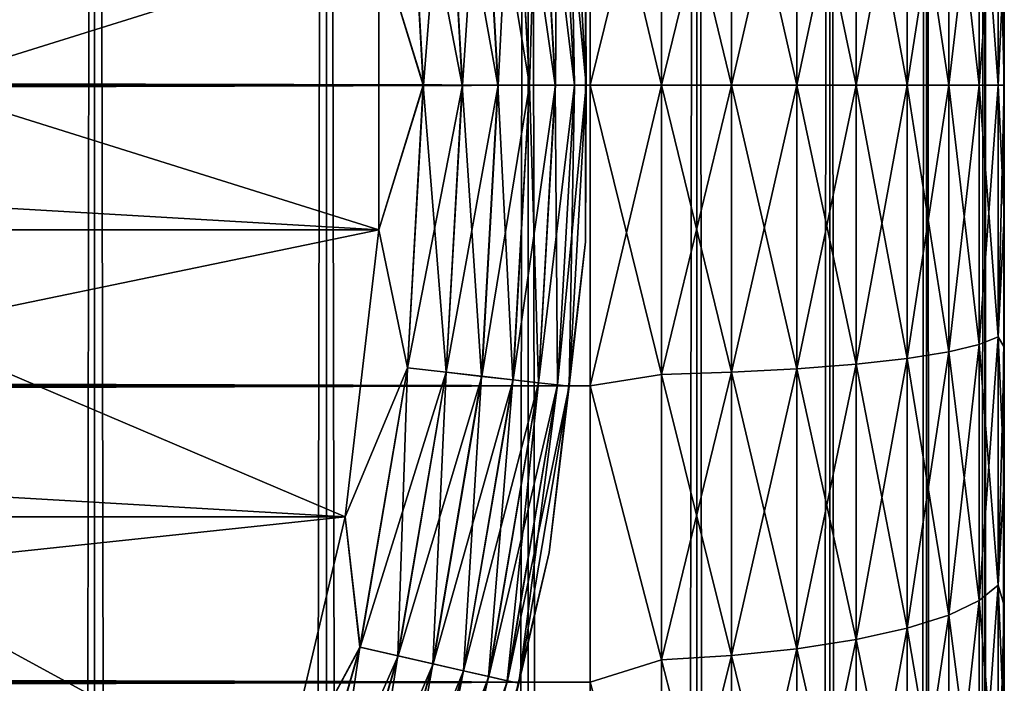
# Model space of a CAD drawing. Extents: x -265 to 265, y 0 to 607.
# Tile 284 of 296: x 260.25 to 265, y 577.11 to 580.32. Entities that reach past the tile are written whole.
import ezdxf

# ---------------------------------------------------------------- set-up
doc = ezdxf.new("R2010")
doc.units = 0
doc.header["$LTSCALE"] = 26.699852
for name, color, linetype in [('1', 7, 'CONTINUOUS'), ('102', 7, 'CONTINUOUS'), ('3', 7, 'CONTINUOUS'), ('4', 7, 'CONTINUOUS'), ('7', 7, 'CONTINUOUS'), ('79', 7, 'CONTINUOUS'), ('8', 7, 'CONTINUOUS'), ('80', 7, 'CONTINUOUS'), ('89', 7, 'CONTINUOUS'), ('90', 7, 'CONTINUOUS'), ('94', 7, 'CONTINUOUS'), ('98', 7, 'CONTINUOUS')]:
    doc.layers.add(name, color=color, linetype=linetype)

msp = doc.modelspace()

# ---------------------------------------------------------------- linework, layer by layer
at = {"layer": '1', "color": 7, "linetype": 'CONTINUOUS'}
for points in [[(265, 580.6339, 37.9808), (265, 580, 38), (265, 580.6339, 17.0192), (265, 580.6339, 37.9808)], [(265, 580.6339, 17.0192), (265, 580, 38), (265, 580, 17), (265, 580.6339, 17.0192)], [(265, 580, 17), (265, 580, 38), (265, 579.3661, 37.9808), (265, 580, 17)], [(265, 579.3661, 17.0192), (265, 580, 17), (265, 579.3661, 37.9808), (265, 579.3661, 17.0192)], [(265, 578.7344, 17.0765), (265, 579.3661, 17.0192), (265, 578.7344, 37.9235), (265, 578.7344, 17.0765)], [(265, 578.7344, 37.9235), (265, 579.3661, 17.0192), (265, 579.3661, 37.9808), (265, 578.7344, 37.9235)], [(265, 578.1074, 17.172), (265, 578.7344, 17.0765), (265, 578.1074, 37.828), (265, 578.1074, 17.172)], [(265, 578.1074, 37.828), (265, 578.7344, 17.0765), (265, 578.7344, 37.9235), (265, 578.1074, 37.828)], [(265, 577.4872, 17.3051), (265, 578.1074, 17.172), (265, 577.4872, 37.6949), (265, 577.4872, 17.3051)], [(265, 577.4872, 37.6949), (265, 578.1074, 17.172), (265, 578.1074, 37.828), (265, 577.4872, 37.6949)], [(265, 576.8763, 17.4754), (265, 577.4872, 17.3051), (265, 576.8763, 37.5246), (265, 576.8763, 17.4754)], [(265, 576.8763, 37.5246), (265, 577.4872, 17.3051), (265, 577.4872, 37.6949), (265, 576.8763, 37.5246)]]:
    msp.add_3dface(points, dxfattribs=at)
at = {"layer": '102', "color": 7, "linetype": 'CONTINUOUS'}
for points in [[(262.6276, 581.4228, -25.2933), (262.7075, 580, -25.2933), (262.7512, 581.4367, -25.4451), (262.6276, 581.4228, -25.2933)], [(262.7512, 581.4367, -25.4451), (262.7075, 580, -25.2933), (262.8319, 580, -25.4451), (262.7512, 581.4367, -25.4451)], [(262.7512, 581.4367, -25.4451), (262.8319, 580, -25.4451), (262.843, 581.4471, -25.6182), (262.7512, 581.4367, -25.4451)], [(262.843, 581.4471, -25.6182), (262.8319, 580, -25.4451), (262.9243, 580, -25.6182), (262.843, 581.4471, -25.6182)], [(262.843, 581.4471, -25.6182), (262.9243, 580, -25.6182), (262.8994, 581.4534, -25.8061), (262.843, 581.4471, -25.6182)], [(262.978, 580.7559, -26), (262.8994, 581.4534, -25.8061), (262.981, 580, -25.8061), (262.978, 580.7559, -26)], [(262.8994, 581.4534, -25.8061), (262.9243, 580, -25.6182), (262.981, 580, -25.8061), (262.8994, 581.4534, -25.8061)], [(262.1184, 581.3654, -25.0192), (262.1951, 580, -25.0192), (262.305, 581.3864, -25.0762), (262.1184, 581.3654, -25.0192)], [(262.305, 581.3864, -25.0762), (262.1951, 580, -25.0192), (262.3829, 580, -25.0762), (262.305, 581.3864, -25.0762)], [(262.305, 581.3864, -25.0762), (262.3829, 580, -25.0762), (262.4769, 581.4058, -25.1687), (262.305, 581.3864, -25.0762)], [(262.4769, 581.4058, -25.1687), (262.3829, 580, -25.0762), (262.5559, 580, -25.1687), (262.4769, 581.4058, -25.1687)], [(262.4769, 581.4058, -25.1687), (262.5559, 580, -25.1687), (262.6276, 581.4228, -25.2933), (262.4769, 581.4058, -25.1687)], [(262.6276, 581.4228, -25.2933), (262.5559, 580, -25.1687), (262.7075, 580, -25.2933), (262.6276, 581.4228, -25.2933)], [(262.1184, 581.3654, -25.0192), (261.9797, 580.6977, -25), (262.1951, 580, -25.0192), (262.1184, 581.3654, -25.0192)], [(262.978, 579.2441, -26), (262.978, 580.7559, -26), (262.981, 580, -25.8061), (262.978, 579.2441, -26)], [(261.9797, 580.6977, -25), (261.9797, 579.3023, -25), (262.1951, 580, -25.0192), (261.9797, 580.6977, -25)], [(262.1951, 580, -25.0192), (261.9797, 579.3023, -25), (262.1184, 578.6346, -25.0192), (262.1951, 580, -25.0192)], [(262.1951, 580, -25.0192), (262.1184, 578.6346, -25.0192), (262.3829, 580, -25.0762), (262.1951, 580, -25.0192)], [(262.3829, 580, -25.0762), (262.1184, 578.6346, -25.0192), (262.305, 578.6136, -25.0762), (262.3829, 580, -25.0762)], [(262.3829, 580, -25.0762), (262.305, 578.6136, -25.0762), (262.5559, 580, -25.1687), (262.3829, 580, -25.0762)], [(262.5559, 580, -25.1687), (262.305, 578.6136, -25.0762), (262.4769, 578.5942, -25.1687), (262.5559, 580, -25.1687)], [(262.5559, 580, -25.1687), (262.4769, 578.5942, -25.1687), (262.7075, 580, -25.2933), (262.5559, 580, -25.1687)], [(262.7075, 580, -25.2933), (262.4769, 578.5942, -25.1687), (262.6276, 578.5772, -25.2933), (262.7075, 580, -25.2933)], [(262.7075, 580, -25.2933), (262.6276, 578.5772, -25.2933), (262.8319, 580, -25.4451), (262.7075, 580, -25.2933)], [(262.8319, 580, -25.4451), (262.6276, 578.5772, -25.2933), (262.7512, 578.5633, -25.4451), (262.8319, 580, -25.4451)], [(262.8319, 580, -25.4451), (262.7512, 578.5633, -25.4451), (262.9243, 580, -25.6182), (262.8319, 580, -25.4451)], [(262.9243, 580, -25.6182), (262.7512, 578.5633, -25.4451), (262.843, 578.5529, -25.6182), (262.9243, 580, -25.6182)], [(262.9243, 580, -25.6182), (262.843, 578.5529, -25.6182), (262.981, 580, -25.8061), (262.9243, 580, -25.6182)], [(262.981, 580, -25.8061), (262.843, 578.5529, -25.6182), (262.8994, 578.5466, -25.8061), (262.981, 580, -25.8061)], [(262.978, 579.2441, -26), (262.981, 580, -25.8061), (262.8994, 578.5466, -25.8061), (262.978, 579.2441, -26)], [(261.9797, 579.3023, -25), (261.8177, 577.9162, -25), (262.1184, 578.6346, -25.0192), (261.9797, 579.3023, -25)], [(262.8025, 577.7426, -26), (262.978, 579.2441, -26), (262.8994, 578.5466, -25.8061), (262.8025, 577.7426, -26)], [(262.1184, 578.6346, -25.0192), (261.8177, 577.9162, -25), (261.8893, 577.2863, -25.0192), (262.1184, 578.6346, -25.0192)], [(262.1184, 578.6346, -25.0192), (261.8893, 577.2863, -25.0192), (262.305, 578.6136, -25.0762), (262.1184, 578.6346, -25.0192)], [(262.305, 578.6136, -25.0762), (261.8893, 577.2863, -25.0192), (262.0724, 577.2446, -25.0762), (262.305, 578.6136, -25.0762)], [(262.305, 578.6136, -25.0762), (262.0724, 577.2446, -25.0762), (262.4769, 578.5942, -25.1687), (262.305, 578.6136, -25.0762)], [(262.4769, 578.5942, -25.1687), (262.0724, 577.2446, -25.0762), (262.2411, 577.2061, -25.1687), (262.4769, 578.5942, -25.1687)], [(262.4769, 578.5942, -25.1687), (262.2411, 577.2061, -25.1687), (262.6276, 578.5772, -25.2933), (262.4769, 578.5942, -25.1687)], [(262.6276, 578.5772, -25.2933), (262.2411, 577.2061, -25.1687), (262.3889, 577.1723, -25.2933), (262.6276, 578.5772, -25.2933)], [(262.6276, 578.5772, -25.2933), (262.3889, 577.1723, -25.2933), (262.7512, 578.5633, -25.4451), (262.6276, 578.5772, -25.2933)], [(262.7512, 578.5633, -25.4451), (262.3889, 577.1723, -25.2933), (262.5102, 577.1446, -25.4451), (262.7512, 578.5633, -25.4451)], [(262.7512, 578.5633, -25.4451), (262.5102, 577.1446, -25.4451), (262.843, 578.5529, -25.6182), (262.7512, 578.5633, -25.4451)], [(262.843, 578.5529, -25.6182), (262.5102, 577.1446, -25.4451), (262.6002, 577.1241, -25.6182), (262.843, 578.5529, -25.6182)], [(262.843, 578.5529, -25.6182), (262.6002, 577.1241, -25.6182), (262.8994, 578.5466, -25.8061), (262.843, 578.5529, -25.6182)], [(262.8994, 578.5466, -25.8061), (262.6002, 577.1241, -25.6182), (262.6556, 577.1115, -25.8061), (262.8994, 578.5466, -25.8061)], [(262.8025, 577.7426, -26), (262.8994, 578.5466, -25.8061), (262.6556, 577.1115, -25.8061), (262.8025, 577.7426, -26)], [(261.8177, 577.9162, -25), (261.4959, 576.5583, -25), (261.8893, 577.2863, -25.0192), (261.8177, 577.9162, -25)], [(262.4539, 576.2716, -26), (262.8025, 577.7426, -26), (262.6556, 577.1115, -25.8061), (262.4539, 576.2716, -26)], [(261.8893, 577.2863, -25.0192), (261.4959, 576.5583, -25), (261.5107, 575.9722, -25.0192), (261.8893, 577.2863, -25.0192)], [(261.8893, 577.2863, -25.0192), (261.5107, 575.9722, -25.0192), (262.0724, 577.2446, -25.0762), (261.8893, 577.2863, -25.0192)], [(262.0724, 577.2446, -25.0762), (261.5107, 575.9722, -25.0192), (261.688, 575.9102, -25.0762), (262.0724, 577.2446, -25.0762)], [(262.0724, 577.2446, -25.0762), (261.688, 575.9102, -25.0762), (262.2411, 577.2061, -25.1687), (262.0724, 577.2446, -25.0762)], [(262.2411, 577.2061, -25.1687), (261.688, 575.9102, -25.0762), (261.8513, 575.8531, -25.1687), (262.2411, 577.2061, -25.1687)], [(262.2411, 577.2061, -25.1687), (261.8513, 575.8531, -25.1687), (262.3889, 577.1723, -25.2933), (262.2411, 577.2061, -25.1687)], [(262.3889, 577.1723, -25.2933), (261.8513, 575.8531, -25.1687), (261.9944, 575.803, -25.2933), (262.3889, 577.1723, -25.2933)], [(262.3889, 577.1723, -25.2933), (261.9944, 575.803, -25.2933), (262.5102, 577.1446, -25.4451), (262.3889, 577.1723, -25.2933)], [(262.5102, 577.1446, -25.4451), (261.9944, 575.803, -25.2933), (262.1118, 575.7619, -25.4451), (262.5102, 577.1446, -25.4451)], [(262.5102, 577.1446, -25.4451), (262.1118, 575.7619, -25.4451), (262.6002, 577.1241, -25.6182), (262.5102, 577.1446, -25.4451)], [(262.6002, 577.1241, -25.6182), (262.1118, 575.7619, -25.4451), (262.199, 575.7314, -25.6182), (262.6002, 577.1241, -25.6182)], [(262.6002, 577.1241, -25.6182), (262.199, 575.7314, -25.6182), (262.6556, 577.1115, -25.8061), (262.6002, 577.1241, -25.6182)]]:
    msp.add_3dface(points, dxfattribs=at)
at = {"layer": '3', "color": 7, "linetype": 'CONTINUOUS'}
for points in [[(-263, 581.4512, 39.9155), (-263, 580, 40), (263, 581.4512, 39.9155), (-263, 581.4512, 39.9155)], [(263, 581.4512, 39.9155), (-263, 580, 40), (263, 580, 40), (263, 581.4512, 39.9155)], [(-263, 580, 15), (-263, 581.4512, 15.0845), (263, 580, 15), (-263, 580, 15)], [(263, 580, 15), (-263, 581.4512, 15.0845), (263, 581.4512, 15.0845), (263, 580, 15)]]:
    msp.add_3dface(points, dxfattribs=at)
at = {"layer": '4', "color": 7, "linetype": 'CONTINUOUS'}
for points in [[(263, 580, 40), (-263, 580, 40), (-263, 578.5488, 39.9155), (263, 580, 40)], [(-263, 580, 15), (263, 580, 15), (263, 578.5488, 15.0845), (-263, 580, 15)], [(-263, 578.5488, 15.0845), (-263, 580, 15), (263, 578.5488, 15.0845), (-263, 578.5488, 15.0845)], [(263, 580, 40), (-263, 578.5488, 39.9155), (263, 578.5488, 39.9155), (263, 580, 40)], [(-263, 577.1173, 15.3369), (-263, 578.5488, 15.0845), (263, 577.1173, 15.3369), (-263, 577.1173, 15.3369)], [(263, 577.1173, 15.3369), (-263, 578.5488, 15.0845), (263, 578.5488, 15.0845), (263, 577.1173, 15.3369)], [(-263, 578.5488, 39.9155), (-263, 577.1173, 39.6631), (263, 578.5488, 39.9155), (-263, 578.5488, 39.9155)], [(263, 578.5488, 39.9155), (-263, 577.1173, 39.6631), (263, 577.1173, 39.6631), (263, 578.5488, 39.9155)], [(-263, 575.7247, 15.7538), (-263, 577.1173, 15.3369), (263, 575.7247, 15.7538), (-263, 575.7247, 15.7538)], [(263, 575.7247, 15.7538), (-263, 577.1173, 15.3369), (263, 577.1173, 15.3369), (263, 575.7247, 15.7538)], [(-263, 577.1173, 39.6631), (-263, 575.7247, 39.2462), (263, 577.1173, 39.6631), (-263, 577.1173, 39.6631)], [(263, 577.1173, 39.6631), (-263, 575.7247, 39.2462), (263, 575.7247, 39.2462), (263, 577.1173, 39.6631)]]:
    msp.add_3dface(points, dxfattribs=at)
at = {"layer": '7', "color": 7, "linetype": 'CONTINUOUS'}
for points in [[(263, 580, 15), (263, 581.4512, 15.0845), (263.3449, 580, 15.03), (263, 580, 15)], [(263.3449, 580, 15.03), (263, 581.4512, 15.0845), (263.3449, 581.3962, 15.1084), (263.3449, 580, 15.03)], [(263, 581.4512, 39.9155), (263, 580, 40), (263.3449, 581.3962, 39.8916), (263, 581.4512, 39.9155)], [(263, 580, 40), (263.3449, 580, 39.97), (263.3449, 581.3962, 39.8916), (263, 580, 40)], [(263.6821, 580, 15.1199), (263.3449, 580, 15.03), (263.3449, 581.3962, 15.1084), (263.6821, 580, 15.1199)], [(263.6821, 581.3861, 15.1977), (263.6821, 580, 15.1199), (263.3449, 581.3962, 15.1084), (263.6821, 581.3861, 15.1977)], [(263.3449, 580, 39.97), (263.6821, 581.3861, 39.8023), (263.3449, 581.3962, 39.8916), (263.3449, 580, 39.97)], [(263.3449, 580, 39.97), (263.6821, 580, 39.8801), (263.6821, 581.3861, 39.8023), (263.3449, 580, 39.97)], [(263.9985, 580, 15.2671), (263.6821, 580, 15.1199), (263.6821, 581.3861, 15.1977), (263.9985, 580, 15.2671)], [(263.9985, 581.3697, 15.344), (263.9985, 580, 15.2671), (263.6821, 581.3861, 15.1977), (263.9985, 581.3697, 15.344)], [(263.6821, 580, 39.8801), (263.9985, 581.3697, 39.656), (263.6821, 581.3861, 39.8023), (263.6821, 580, 39.8801)], [(263.6821, 580, 39.8801), (263.9985, 580, 39.7329), (263.9985, 581.3697, 39.656), (263.6821, 580, 39.8801)], [(264.2845, 580, 15.467), (263.9985, 580, 15.2671), (263.9985, 581.3697, 15.344), (264.2845, 580, 15.467)], [(264.2845, 581.3473, 15.5427), (264.2845, 580, 15.467), (263.9985, 581.3697, 15.344), (264.2845, 581.3473, 15.5427)], [(263.9985, 580, 39.7329), (264.2845, 581.3473, 39.4573), (263.9985, 581.3697, 39.656), (263.9985, 580, 39.7329)], [(263.9985, 580, 39.7329), (264.2845, 580, 39.533), (264.2845, 581.3473, 39.4573), (263.9985, 580, 39.7329)], [(264.5314, 580, 15.7136), (264.2845, 580, 15.467), (264.2845, 581.3473, 15.5427), (264.5314, 580, 15.7136)], [(264.5314, 581.3197, 15.7877), (264.5314, 580, 15.7136), (264.2845, 581.3473, 15.5427), (264.5314, 581.3197, 15.7877)], [(264.2845, 580, 39.533), (264.5314, 581.3197, 39.2123), (264.2845, 581.3473, 39.4573), (264.2845, 580, 39.533)], [(264.2845, 580, 39.533), (264.5314, 580, 39.2864), (264.5314, 581.3197, 39.2123), (264.2845, 580, 39.533)], [(264.7317, 580, 15.9994), (264.5314, 580, 15.7136), (264.5314, 581.3197, 15.7877), (264.7317, 580, 15.9994)], [(264.7317, 581.2877, 16.0717), (264.7317, 580, 15.9994), (264.5314, 581.3197, 15.7877), (264.7317, 581.2877, 16.0717)], [(264.5314, 580, 39.2864), (264.7317, 581.2877, 38.9283), (264.5314, 581.3197, 39.2123), (264.5314, 580, 39.2864)], [(264.5314, 580, 39.2864), (264.7317, 580, 39.0006), (264.7317, 581.2877, 38.9283), (264.5314, 580, 39.2864)], [(264.8793, 580, 16.3156), (264.7317, 580, 15.9994), (264.7317, 581.2877, 16.0717), (264.8793, 580, 16.3156)], [(264.8793, 581.2523, 16.386), (264.8793, 580, 16.3156), (264.7317, 581.2877, 16.0717), (264.8793, 581.2523, 16.386)], [(264.7317, 580, 39.0006), (264.8793, 581.2523, 38.614), (264.7317, 581.2877, 38.9283), (264.7317, 580, 39.0006)], [(264.7317, 580, 39.0006), (264.8793, 580, 38.6844), (264.8793, 581.2523, 38.614), (264.7317, 580, 39.0006)], [(264.9696, 580, 16.6527), (264.8793, 580, 16.3156), (264.8793, 581.2523, 16.386), (264.9696, 580, 16.6527)], [(264.9696, 581.2145, 16.7209), (264.9696, 580, 16.6527), (264.8793, 581.2523, 16.386), (264.9696, 581.2145, 16.7209)], [(264.8793, 580, 38.6844), (264.9696, 581.2145, 38.2791), (264.8793, 581.2523, 38.614), (264.8793, 580, 38.6844)], [(264.8793, 580, 38.6844), (264.9696, 580, 38.3473), (264.9696, 581.2145, 38.2791), (264.8793, 580, 38.6844)], [(264.9696, 580, 38.3473), (265, 580.6339, 37.9808), (264.9696, 581.2145, 38.2791), (264.9696, 580, 38.3473)], [(265, 580.6339, 17.0192), (265, 580, 17), (264.9696, 581.2145, 16.7209), (265, 580.6339, 17.0192)], [(265, 580, 17), (264.9696, 580, 16.6527), (264.9696, 581.2145, 16.7209), (265, 580, 17)], [(265, 580, 38), (265, 580.6339, 37.9808), (264.9696, 580, 38.3473), (265, 580, 38)]]:
    msp.add_3dface(points, dxfattribs=at)
at = {"layer": '79', "color": 7, "linetype": 'CONTINUOUS'}
for points in [[(259.3523, 1, 11.7275), (260.6066, 1, 10.6066), (259.3523, 599, 11.7275), (259.3523, 1, 11.7275)], [(259.3523, 599, 11.7275), (260.6066, 1, 10.6066), (260.6066, 599, 10.6066), (259.3523, 599, 11.7275)], [(260.6066, 1, 10.6066), (261.7275, 1, 9.3523), (260.6066, 599, 10.6066), (260.6066, 1, 10.6066)], [(260.6066, 599, 10.6066), (261.7275, 1, 9.3523), (261.7275, 599, 9.3523), (260.6066, 599, 10.6066)], [(261.7275, 1, 9.3523), (262.7009, 1, 7.9805), (261.7275, 599, 9.3523), (261.7275, 1, 9.3523)], [(261.7275, 599, 9.3523), (262.7009, 1, 7.9805), (262.7009, 599, 7.9805), (261.7275, 599, 9.3523)], [(262.7009, 1, 7.9805), (263.5145, 1, 6.5083), (262.7009, 599, 7.9805), (262.7009, 1, 7.9805)], [(262.7009, 599, 7.9805), (263.5145, 1, 6.5083), (263.5145, 599, 6.5083), (262.7009, 599, 7.9805)], [(263.5145, 1, 6.5083), (264.1582, 1, 4.9542), (263.5145, 599, 6.5083), (263.5145, 1, 6.5083)], [(263.5145, 599, 6.5083), (264.1582, 1, 4.9542), (264.1582, 599, 4.9542), (263.5145, 599, 6.5083)], [(264.1582, 1, 4.9542), (264.6239, 1, 3.3378), (264.1582, 599, 4.9542), (264.1582, 1, 4.9542)], [(264.1582, 599, 4.9542), (264.6239, 1, 3.3378), (264.6239, 599, 3.3378), (264.1582, 599, 4.9542)], [(264.6239, 1, 3.3378), (264.9057, 1, 1.6795), (264.6239, 599, 3.3378), (264.6239, 1, 3.3378)], [(264.6239, 599, 3.3378), (264.9057, 1, 1.6795), (264.9057, 599, 1.6795), (264.6239, 599, 3.3378)], [(264.9057, 1, 1.6795), (265, 1), (264.9057, 599, 1.6795), (264.9057, 1, 1.6795)], [(264.9057, 599, 1.6795), (265, 1), (265, 599), (264.9057, 599, 1.6795)]]:
    msp.add_3dface(points, dxfattribs=at)
at = {"layer": '8', "color": 7, "linetype": 'CONTINUOUS'}
for points in [[(263, 578.5488, 15.0845), (263, 580, 15), (263.3449, 578.6038, 15.1084), (263, 578.5488, 15.0845)], [(263, 580, 15), (263.3449, 580, 15.03), (263.3449, 578.6038, 15.1084), (263, 580, 15)], [(263, 580, 40), (263, 578.5488, 39.9155), (263.3449, 580, 39.97), (263, 580, 40)], [(263, 578.5488, 39.9155), (263.3449, 578.6038, 39.8916), (263.3449, 580, 39.97), (263, 578.5488, 39.9155)], [(263.6821, 580, 15.1199), (263.6821, 578.6139, 15.1977), (263.3449, 580, 15.03), (263.6821, 580, 15.1199)], [(263.3449, 580, 15.03), (263.6821, 578.6139, 15.1977), (263.3449, 578.6038, 15.1084), (263.3449, 580, 15.03)], [(263.6821, 578.6139, 39.8023), (263.6821, 580, 39.8801), (263.3449, 578.6038, 39.8916), (263.6821, 578.6139, 39.8023)], [(263.3449, 578.6038, 39.8916), (263.6821, 580, 39.8801), (263.3449, 580, 39.97), (263.3449, 578.6038, 39.8916)], [(263.9985, 580, 15.2671), (263.9985, 578.6303, 15.344), (263.6821, 580, 15.1199), (263.9985, 580, 15.2671)], [(263.6821, 580, 15.1199), (263.9985, 578.6303, 15.344), (263.6821, 578.6139, 15.1977), (263.6821, 580, 15.1199)], [(263.9985, 578.6303, 39.656), (263.9985, 580, 39.7329), (263.6821, 578.6139, 39.8023), (263.9985, 578.6303, 39.656)], [(263.6821, 578.6139, 39.8023), (263.9985, 580, 39.7329), (263.6821, 580, 39.8801), (263.6821, 578.6139, 39.8023)], [(264.2845, 580, 15.467), (264.2845, 578.6527, 15.5427), (263.9985, 580, 15.2671), (264.2845, 580, 15.467)], [(263.9985, 580, 15.2671), (264.2845, 578.6527, 15.5427), (263.9985, 578.6303, 15.344), (263.9985, 580, 15.2671)], [(264.2845, 578.6527, 39.4573), (264.2845, 580, 39.533), (263.9985, 578.6303, 39.656), (264.2845, 578.6527, 39.4573)], [(263.9985, 578.6303, 39.656), (264.2845, 580, 39.533), (263.9985, 580, 39.7329), (263.9985, 578.6303, 39.656)], [(264.5314, 580, 15.7136), (264.5314, 578.6803, 15.7877), (264.2845, 580, 15.467), (264.5314, 580, 15.7136)], [(264.2845, 580, 15.467), (264.5314, 578.6803, 15.7877), (264.2845, 578.6527, 15.5427), (264.2845, 580, 15.467)], [(264.5314, 578.6803, 39.2123), (264.5314, 580, 39.2864), (264.2845, 578.6527, 39.4573), (264.5314, 578.6803, 39.2123)], [(264.2845, 578.6527, 39.4573), (264.5314, 580, 39.2864), (264.2845, 580, 39.533), (264.2845, 578.6527, 39.4573)], [(264.7317, 580, 15.9994), (264.7317, 578.7123, 16.0717), (264.5314, 580, 15.7136), (264.7317, 580, 15.9994)], [(264.5314, 580, 15.7136), (264.7317, 578.7123, 16.0717), (264.5314, 578.6803, 15.7877), (264.5314, 580, 15.7136)], [(264.7317, 578.7123, 38.9283), (264.7317, 580, 39.0006), (264.5314, 578.6803, 39.2123), (264.7317, 578.7123, 38.9283)], [(264.5314, 578.6803, 39.2123), (264.7317, 580, 39.0006), (264.5314, 580, 39.2864), (264.5314, 578.6803, 39.2123)], [(264.8793, 580, 16.3156), (264.8793, 578.7477, 16.386), (264.7317, 580, 15.9994), (264.8793, 580, 16.3156)], [(264.7317, 580, 15.9994), (264.8793, 578.7477, 16.386), (264.7317, 578.7123, 16.0717), (264.7317, 580, 15.9994)], [(264.8793, 578.7477, 38.614), (264.8793, 580, 38.6844), (264.7317, 578.7123, 38.9283), (264.8793, 578.7477, 38.614)], [(264.7317, 578.7123, 38.9283), (264.8793, 580, 38.6844), (264.7317, 580, 39.0006), (264.7317, 578.7123, 38.9283)], [(264.9696, 580, 16.6527), (264.9696, 578.7855, 16.7209), (264.8793, 580, 16.3156), (264.9696, 580, 16.6527)], [(264.8793, 580, 16.3156), (264.9696, 578.7855, 16.7209), (264.8793, 578.7477, 16.386), (264.8793, 580, 16.3156)], [(264.9696, 578.7855, 38.2791), (264.9696, 580, 38.3473), (264.8793, 578.7477, 38.614), (264.9696, 578.7855, 38.2791)], [(264.8793, 578.7477, 38.614), (264.9696, 580, 38.3473), (264.8793, 580, 38.6844), (264.8793, 578.7477, 38.614)], [(265, 579.3661, 37.9808), (265, 580, 38), (264.9696, 578.7855, 38.2791), (265, 579.3661, 37.9808)], [(264.9696, 578.7855, 38.2791), (265, 580, 38), (264.9696, 580, 38.3473), (264.9696, 578.7855, 38.2791)], [(265, 580, 17), (265, 579.3661, 17.0192), (264.9696, 580, 16.6527), (265, 580, 17)], [(264.9696, 580, 16.6527), (265, 579.3661, 17.0192), (264.9696, 578.7855, 16.7209), (264.9696, 580, 16.6527)], [(265, 579.3661, 17.0192), (265, 578.7344, 17.0765), (264.9696, 578.7855, 16.7209), (265, 579.3661, 17.0192)], [(265, 578.7344, 37.9235), (265, 579.3661, 37.9808), (264.9696, 578.7855, 38.2791), (265, 578.7344, 37.9235)], [(264.9696, 578.7855, 16.7209), (264.9696, 577.5862, 16.9247), (264.8793, 578.7477, 16.386), (264.9696, 578.7855, 16.7209)], [(264.9696, 577.5862, 38.0753), (264.9696, 578.7855, 38.2791), (264.8793, 577.5112, 38.404), (264.9696, 577.5862, 38.0753)], [(264.8793, 577.5112, 38.404), (264.9696, 578.7855, 38.2791), (264.8793, 578.7477, 38.614), (264.8793, 577.5112, 38.404)], [(265, 578.7344, 17.0765), (265, 578.1074, 17.172), (264.9696, 578.7855, 16.7209), (265, 578.7344, 17.0765)], [(264.9696, 578.7855, 16.7209), (265, 578.1074, 17.172), (264.9696, 577.5862, 16.9247), (264.9696, 578.7855, 16.7209)], [(264.9696, 577.5862, 38.0753), (265, 578.7344, 37.9235), (264.9696, 578.7855, 38.2791), (264.9696, 577.5862, 38.0753)], [(264.8793, 578.7477, 16.386), (264.8793, 577.5112, 16.596), (264.7317, 578.7123, 16.0717), (264.8793, 578.7477, 16.386)], [(264.8793, 577.5112, 38.404), (264.8793, 578.7477, 38.614), (264.7317, 577.4409, 38.7123), (264.8793, 577.5112, 38.404)], [(264.7317, 577.4409, 38.7123), (264.8793, 578.7477, 38.614), (264.7317, 578.7123, 38.9283), (264.7317, 577.4409, 38.7123)], [(264.8793, 578.7477, 16.386), (264.9696, 577.5862, 16.9247), (264.8793, 577.5112, 16.596), (264.8793, 578.7477, 16.386)], [(265, 578.1074, 37.828), (265, 578.7344, 37.9235), (264.9696, 577.5862, 38.0753), (265, 578.1074, 37.828)], [(264.5314, 578.6803, 15.7877), (264.5314, 577.3773, 16.0091), (264.2845, 578.6527, 15.5427), (264.5314, 578.6803, 15.7877)], [(264.5314, 577.3773, 38.9909), (264.5314, 578.6803, 39.2123), (264.2845, 577.3224, 39.2313), (264.5314, 577.3773, 38.9909)], [(264.2845, 577.3224, 39.2313), (264.5314, 578.6803, 39.2123), (264.2845, 578.6527, 39.4573), (264.2845, 577.3224, 39.2313)], [(264.7317, 578.7123, 16.0717), (264.7317, 577.4409, 16.2877), (264.5314, 578.6803, 15.7877), (264.7317, 578.7123, 16.0717)], [(264.7317, 577.4409, 38.7123), (264.7317, 578.7123, 38.9283), (264.5314, 577.3773, 38.9909), (264.7317, 577.4409, 38.7123)], [(264.5314, 577.3773, 38.9909), (264.7317, 578.7123, 38.9283), (264.5314, 578.6803, 39.2123), (264.5314, 577.3773, 38.9909)], [(264.5314, 578.6803, 15.7877), (264.7317, 577.4409, 16.2877), (264.5314, 577.3773, 16.0091), (264.5314, 578.6803, 15.7877)], [(264.7317, 578.7123, 16.0717), (264.8793, 577.5112, 16.596), (264.7317, 577.4409, 16.2877), (264.7317, 578.7123, 16.0717)], [(263.9985, 578.6303, 15.344), (263.9985, 577.2779, 15.5738), (263.6821, 578.6139, 15.1977), (263.9985, 578.6303, 15.344)], [(263.9985, 577.2779, 39.4262), (263.9985, 578.6303, 39.656), (263.6821, 577.2452, 39.5697), (263.9985, 577.2779, 39.4262)], [(263.6821, 577.2452, 39.5697), (263.9985, 578.6303, 39.656), (263.6821, 578.6139, 39.8023), (263.6821, 577.2452, 39.5697)], [(264.2845, 578.6527, 15.5427), (264.2845, 577.3224, 15.7687), (263.9985, 578.6303, 15.344), (264.2845, 578.6527, 15.5427)], [(264.2845, 577.3224, 39.2313), (264.2845, 578.6527, 39.4573), (263.9985, 577.2779, 39.4262), (264.2845, 577.3224, 39.2313)], [(263.9985, 577.2779, 39.4262), (264.2845, 578.6527, 39.4573), (263.9985, 578.6303, 39.656), (263.9985, 577.2779, 39.4262)], [(263.9985, 578.6303, 15.344), (264.2845, 577.3224, 15.7687), (263.9985, 577.2779, 15.5738), (263.9985, 578.6303, 15.344)], [(264.2845, 578.6527, 15.5427), (264.5314, 577.3773, 16.0091), (264.2845, 577.3224, 15.7687), (264.2845, 578.6527, 15.5427)], [(263, 578.5488, 39.9155), (263.3449, 577.2252, 39.6574), (263.3449, 578.6038, 39.8916), (263, 578.5488, 39.9155)], [(263, 578.5488, 15.0845), (263.3449, 578.6038, 15.1084), (263.3449, 577.2252, 15.3426), (263, 578.5488, 15.0845)], [(263.6821, 578.6139, 15.1977), (263.6821, 577.2452, 15.4303), (263.3449, 578.6038, 15.1084), (263.6821, 578.6139, 15.1977)], [(263.6821, 577.2452, 39.5697), (263.6821, 578.6139, 39.8023), (263.3449, 577.2252, 39.6574), (263.6821, 577.2452, 39.5697)], [(263.3449, 577.2252, 39.6574), (263.6821, 578.6139, 39.8023), (263.3449, 578.6038, 39.8916), (263.3449, 577.2252, 39.6574)], [(263.3449, 578.6038, 15.1084), (263.6821, 577.2452, 15.4303), (263.3449, 577.2252, 15.3426), (263.3449, 578.6038, 15.1084)], [(263.6821, 578.6139, 15.1977), (263.9985, 577.2779, 15.5738), (263.6821, 577.2452, 15.4303), (263.6821, 578.6139, 15.1977)], [(263, 578.5488, 39.9155), (263, 577.1173, 39.6631), (263.3449, 577.2252, 39.6574), (263, 578.5488, 39.9155)], [(263, 577.1173, 15.3369), (263, 578.5488, 15.0845), (263.3449, 577.2252, 15.3426), (263, 577.1173, 15.3369)], [(265, 578.1074, 17.172), (265, 577.4872, 17.3051), (264.9696, 577.5862, 16.9247), (265, 578.1074, 17.172)], [(265, 577.4872, 37.6949), (265, 578.1074, 37.828), (264.9696, 577.5862, 38.0753), (265, 577.4872, 37.6949)], [(264.9696, 577.5862, 16.9247), (264.9696, 576.4174, 17.2614), (264.8793, 577.5112, 16.596), (264.9696, 577.5862, 16.9247)], [(264.9696, 576.4174, 37.7386), (264.9696, 577.5862, 38.0753), (264.8793, 576.306, 38.0567), (264.9696, 576.4174, 37.7386)], [(264.8793, 576.306, 38.0567), (264.9696, 577.5862, 38.0753), (264.8793, 577.5112, 38.404), (264.8793, 576.306, 38.0567)], [(265, 577.4872, 17.3051), (265, 576.8763, 17.4754), (264.9696, 577.5862, 16.9247), (265, 577.4872, 17.3051)], [(264.9696, 577.5862, 16.9247), (265, 576.8763, 17.4754), (264.9696, 576.4174, 17.2614), (264.9696, 577.5862, 16.9247)], [(264.9696, 576.4174, 37.7386), (265, 577.4872, 37.6949), (264.9696, 577.5862, 38.0753), (264.9696, 576.4174, 37.7386)], [(264.8793, 577.5112, 16.596), (264.8793, 576.306, 16.9433), (264.7317, 577.4409, 16.2877), (264.8793, 577.5112, 16.596)], [(264.8793, 576.306, 38.0567), (264.8793, 577.5112, 38.404), (264.7317, 576.2016, 38.3552), (264.8793, 576.306, 38.0567)], [(264.7317, 576.2016, 38.3552), (264.8793, 577.5112, 38.404), (264.7317, 577.4409, 38.7123), (264.7317, 576.2016, 38.3552)], [(264.8793, 577.5112, 16.596), (264.9696, 576.4174, 17.2614), (264.8793, 576.306, 16.9433), (264.8793, 577.5112, 16.596)], [(265, 576.8763, 37.5246), (265, 577.4872, 37.6949), (264.9696, 576.4174, 37.7386), (265, 576.8763, 37.5246)], [(264.7317, 577.4409, 16.2877), (264.7317, 576.2016, 16.6448), (264.5314, 577.3773, 16.0091), (264.7317, 577.4409, 16.2877)], [(264.7317, 576.2016, 38.3552), (264.7317, 577.4409, 38.7123), (264.5314, 576.1072, 38.625), (264.7317, 576.2016, 38.3552)], [(264.5314, 576.1072, 38.625), (264.7317, 577.4409, 38.7123), (264.5314, 577.3773, 38.9909), (264.5314, 576.1072, 38.625)], [(264.7317, 577.4409, 16.2877), (264.8793, 576.306, 16.9433), (264.7317, 576.2016, 16.6448), (264.7317, 577.4409, 16.2877)], [(264.5314, 577.3773, 16.0091), (264.5314, 576.1072, 16.375), (264.2845, 577.3224, 15.7687), (264.5314, 577.3773, 16.0091)], [(264.5314, 576.1072, 38.625), (264.5314, 577.3773, 38.9909), (264.2845, 576.0258, 38.8577), (264.5314, 576.1072, 38.625)], [(264.2845, 576.0258, 38.8577), (264.5314, 577.3773, 38.9909), (264.2845, 577.3224, 39.2313), (264.2845, 576.0258, 38.8577)], [(264.5314, 577.3773, 16.0091), (264.7317, 576.2016, 16.6448), (264.5314, 576.1072, 16.375), (264.5314, 577.3773, 16.0091)], [(264.2845, 577.3224, 15.7687), (264.2845, 576.0258, 16.1423), (263.9985, 577.2779, 15.5738), (264.2845, 577.3224, 15.7687)], [(264.2845, 576.0258, 38.8577), (264.2845, 577.3224, 39.2313), (263.9985, 575.9597, 39.0465), (264.2845, 576.0258, 38.8577)], [(263.9985, 575.9597, 39.0465), (264.2845, 577.3224, 39.2313), (263.9985, 577.2779, 39.4262), (263.9985, 575.9597, 39.0465)], [(264.2845, 577.3224, 15.7687), (264.5314, 576.1072, 16.375), (264.2845, 576.0258, 16.1423), (264.2845, 577.3224, 15.7687)], [(263.6821, 577.2452, 15.4303), (263.6821, 575.9111, 15.8146), (263.3449, 577.2252, 15.3426), (263.6821, 577.2452, 15.4303)], [(263.6821, 575.9111, 39.1854), (263.6821, 577.2452, 39.5697), (263.3449, 575.8814, 39.2703), (263.6821, 575.9111, 39.1854)], [(263.3449, 575.8814, 39.2703), (263.6821, 577.2452, 39.5697), (263.3449, 577.2252, 39.6574), (263.3449, 575.8814, 39.2703)], [(263.9985, 577.2779, 15.5738), (263.9985, 575.9597, 15.9535), (263.6821, 577.2452, 15.4303), (263.9985, 577.2779, 15.5738)], [(263.9985, 575.9597, 39.0465), (263.9985, 577.2779, 39.4262), (263.6821, 575.9111, 39.1854), (263.9985, 575.9597, 39.0465)], [(263.6821, 575.9111, 39.1854), (263.9985, 577.2779, 39.4262), (263.6821, 577.2452, 39.5697), (263.6821, 575.9111, 39.1854)], [(263.6821, 577.2452, 15.4303), (263.9985, 575.9597, 15.9535), (263.6821, 575.9111, 15.8146), (263.6821, 577.2452, 15.4303)], [(263.9985, 577.2779, 15.5738), (264.2845, 576.0258, 16.1423), (263.9985, 575.9597, 15.9535), (263.9985, 577.2779, 15.5738)], [(263, 577.1173, 39.6631), (263.3449, 575.8814, 39.2703), (263.3449, 577.2252, 39.6574), (263, 577.1173, 39.6631)], [(263, 577.1173, 15.3369), (263.3449, 577.2252, 15.3426), (263.3449, 575.8814, 15.7297), (263, 577.1173, 15.3369)], [(263.3449, 577.2252, 15.3426), (263.6821, 575.9111, 15.8146), (263.3449, 575.8814, 15.7297), (263.3449, 577.2252, 15.3426)], [(263, 577.1173, 39.6631), (263, 575.7247, 39.2462), (263.3449, 575.8814, 39.2703), (263, 577.1173, 39.6631)], [(263, 575.7247, 15.7538), (263, 577.1173, 15.3369), (263.3449, 575.8814, 15.7297), (263, 575.7247, 15.7538)]]:
    msp.add_3dface(points, dxfattribs=at)
at = {"layer": '80', "color": 7, "linetype": 'CONTINUOUS'}
for points in [[(259.7088, 580.8951, -11.4341), (260.6066, 599, -10.6066), (259.75, 580, -11.399), (259.7088, 580.8951, -11.4341)], [(260.6066, 599, -10.6066), (260.6066, 1, -10.6066), (259.75, 20, -11.399), (260.6066, 599, -10.6066)], [(259.75, 580, -11.399), (260.6066, 599, -10.6066), (259.75, 20, -11.399), (259.75, 580, -11.399)], [(261.7275, 1, -9.3523), (260.6066, 1, -10.6066), (261.7275, 599, -9.3523), (261.7275, 1, -9.3523)], [(261.7275, 599, -9.3523), (260.6066, 1, -10.6066), (260.6066, 599, -10.6066), (261.7275, 599, -9.3523)], [(262.7009, 1, -7.9805), (261.7275, 1, -9.3523), (262.7009, 599, -7.9805), (262.7009, 1, -7.9805)], [(262.7009, 599, -7.9805), (261.7275, 1, -9.3523), (261.7275, 599, -9.3523), (262.7009, 599, -7.9805)], [(263.5145, 1, -6.5083), (262.7009, 1, -7.9805), (263.5145, 599, -6.5083), (263.5145, 1, -6.5083)], [(263.5145, 599, -6.5083), (262.7009, 1, -7.9805), (262.7009, 599, -7.9805), (263.5145, 599, -6.5083)], [(264.1582, 1, -4.9542), (263.5145, 1, -6.5083), (264.1582, 599, -4.9542), (264.1582, 1, -4.9542)], [(264.1582, 599, -4.9542), (263.5145, 1, -6.5083), (263.5145, 599, -6.5083), (264.1582, 599, -4.9542)], [(264.6239, 1, -3.3378), (264.1582, 1, -4.9542), (264.6239, 599, -3.3378), (264.6239, 1, -3.3378)], [(264.6239, 599, -3.3378), (264.1582, 1, -4.9542), (264.1582, 599, -4.9542), (264.6239, 599, -3.3378)], [(264.9057, 1, -1.6795), (264.6239, 1, -3.3378), (264.9057, 599, -1.6795), (264.9057, 1, -1.6795)], [(264.9057, 599, -1.6795), (264.6239, 1, -3.3378), (264.6239, 599, -3.3378), (264.9057, 599, -1.6795)], [(265, 599), (265, 1), (264.9057, 1, -1.6795), (265, 599)], [(265, 599), (264.9057, 1, -1.6795), (264.9057, 599, -1.6795), (265, 599)]]:
    msp.add_3dface(points, dxfattribs=at)
at = {"layer": '89', "color": 7, "linetype": 'CONTINUOUS'}
for points in [[(259.6789, 581.1752, -25), (259.75, 580, -25), (261.9797, 580.6977, -25), (259.6789, 581.1752, -25)], [(261.9797, 580.6977, -25), (259.75, 580, -25), (261.9797, 579.3023, -25), (261.9797, 580.6977, -25)], [(259.75, 580, -25), (259.6789, 578.8248, -25), (261.9797, 579.3023, -25), (259.75, 580, -25)], [(261.9797, 579.3023, -25), (259.6789, 578.8248, -25), (261.8177, 577.9162, -25), (261.9797, 579.3023, -25)], [(259.6789, 578.8248, -25), (259.4667, 577.6667, -25), (261.8177, 577.9162, -25), (259.6789, 578.8248, -25)], [(261.8177, 577.9162, -25), (259.4667, 577.6667, -25), (261.4959, 576.5583, -25), (261.8177, 577.9162, -25)], [(259.4667, 577.6667, -25), (259.1164, 576.5426, -25), (261.4959, 576.5583, -25), (259.4667, 577.6667, -25)]]:
    msp.add_3dface(points, dxfattribs=at)
at = {"layer": '90', "color": 7, "linetype": 'CONTINUOUS'}
for points in [[(238.0203, 579.3023, -75), (238.0203, 580.6977, -75), (261.9797, 579.3023, -75), (238.0203, 579.3023, -75)], [(261.9797, 579.3023, -75), (238.0203, 580.6977, -75), (261.9797, 580.6977, -75), (261.9797, 579.3023, -75)], [(238.1823, 577.9162, -75), (238.0203, 579.3023, -75), (261.8177, 577.9162, -75), (238.1823, 577.9162, -75)], [(261.8177, 577.9162, -75), (238.0203, 579.3023, -75), (261.9797, 579.3023, -75), (261.8177, 577.9162, -75)], [(238.5041, 576.5583, -75), (238.1823, 577.9162, -75), (261.4959, 576.5583, -75), (238.5041, 576.5583, -75)], [(261.4959, 576.5583, -75), (238.1823, 577.9162, -75), (261.8177, 577.9162, -75), (261.4959, 576.5583, -75)]]:
    msp.add_3dface(points, dxfattribs=at)
at = {"layer": '94', "color": 7, "linetype": 'CONTINUOUS'}
for points in [[(262.978, 579.2441, -74), (262.978, 580.7559, -74), (262.978, 579.2441, -26), (262.978, 579.2441, -74)], [(262.978, 579.2441, -26), (262.978, 580.7559, -74), (262.978, 580.7559, -26), (262.978, 579.2441, -26)], [(262.8025, 577.7426, -74), (262.978, 579.2441, -74), (262.8025, 577.7426, -26), (262.8025, 577.7426, -74)], [(262.8025, 577.7426, -26), (262.978, 579.2441, -74), (262.978, 579.2441, -26), (262.8025, 577.7426, -26)], [(262.4539, 576.2716, -74), (262.8025, 577.7426, -74), (262.4539, 576.2716, -26), (262.4539, 576.2716, -74)], [(262.4539, 576.2716, -26), (262.8025, 577.7426, -74), (262.8025, 577.7426, -26), (262.4539, 576.2716, -26)]]:
    msp.add_3dface(points, dxfattribs=at)
at = {"layer": '98', "color": 7, "linetype": 'CONTINUOUS'}
for points in [[(262.8313, 580, -74.5559), (262.6268, 581.4227, -74.7075), (262.7506, 581.4366, -74.5559), (262.8313, 580, -74.5559)], [(262.9238, 580, -74.3829), (262.7506, 581.4366, -74.5559), (262.8425, 581.447, -74.3829), (262.9238, 580, -74.3829)], [(262.8313, 580, -74.5559), (262.7506, 581.4366, -74.5559), (262.9238, 580, -74.3829), (262.8313, 580, -74.5559)], [(262.9808, 580, -74.1951), (262.8425, 581.447, -74.3829), (262.8992, 581.4534, -74.1951), (262.9808, 580, -74.1951)], [(262.9238, 580, -74.3829), (262.8425, 581.447, -74.3829), (262.9808, 580, -74.1951), (262.9238, 580, -74.3829)], [(262.978, 580.7559, -74), (262.9808, 580, -74.1951), (262.8992, 581.4534, -74.1951), (262.978, 580.7559, -74)], [(262.3818, 580, -74.9243), (262.1173, 581.3653, -74.981), (262.3039, 581.3863, -74.9243), (262.3818, 580, -74.9243)], [(262.5549, 580, -74.8319), (262.3039, 581.3863, -74.9243), (262.476, 581.4057, -74.8319), (262.5549, 580, -74.8319)], [(262.3818, 580, -74.9243), (262.3039, 581.3863, -74.9243), (262.5549, 580, -74.8319), (262.3818, 580, -74.9243)], [(262.7067, 580, -74.7075), (262.476, 581.4057, -74.8319), (262.6268, 581.4227, -74.7075), (262.7067, 580, -74.7075)], [(262.5549, 580, -74.8319), (262.476, 581.4057, -74.8319), (262.7067, 580, -74.7075), (262.5549, 580, -74.8319)], [(262.7067, 580, -74.7075), (262.6268, 581.4227, -74.7075), (262.8313, 580, -74.5559), (262.7067, 580, -74.7075)], [(262.1939, 580, -74.981), (261.9797, 580.6977, -75), (262.1173, 581.3653, -74.981), (262.1939, 580, -74.981)], [(262.1939, 580, -74.981), (262.1173, 581.3653, -74.981), (262.3818, 580, -74.9243), (262.1939, 580, -74.981)], [(262.978, 580.7559, -74), (262.978, 579.2441, -74), (262.9808, 580, -74.1951), (262.978, 580.7559, -74)], [(261.9797, 579.3023, -75), (261.9797, 580.6977, -75), (262.1939, 580, -74.981), (261.9797, 579.3023, -75)], [(262.1173, 578.6347, -74.981), (261.9797, 579.3023, -75), (262.1939, 580, -74.981), (262.1173, 578.6347, -74.981)], [(262.1173, 578.6347, -74.981), (262.1939, 580, -74.981), (262.3039, 578.6137, -74.9243), (262.1173, 578.6347, -74.981)], [(262.3039, 578.6137, -74.9243), (262.1939, 580, -74.981), (262.3818, 580, -74.9243), (262.3039, 578.6137, -74.9243)], [(262.3039, 578.6137, -74.9243), (262.3818, 580, -74.9243), (262.476, 578.5943, -74.8319), (262.3039, 578.6137, -74.9243)], [(262.476, 578.5943, -74.8319), (262.3818, 580, -74.9243), (262.5549, 580, -74.8319), (262.476, 578.5943, -74.8319)], [(262.476, 578.5943, -74.8319), (262.5549, 580, -74.8319), (262.6268, 578.5773, -74.7075), (262.476, 578.5943, -74.8319)], [(262.6268, 578.5773, -74.7075), (262.5549, 580, -74.8319), (262.7067, 580, -74.7075), (262.6268, 578.5773, -74.7075)], [(262.6268, 578.5773, -74.7075), (262.7067, 580, -74.7075), (262.7506, 578.5634, -74.5559), (262.6268, 578.5773, -74.7075)], [(262.7506, 578.5634, -74.5559), (262.7067, 580, -74.7075), (262.8313, 580, -74.5559), (262.7506, 578.5634, -74.5559)], [(262.7506, 578.5634, -74.5559), (262.8313, 580, -74.5559), (262.8425, 578.553, -74.3829), (262.7506, 578.5634, -74.5559)], [(262.8425, 578.553, -74.3829), (262.8313, 580, -74.5559), (262.9238, 580, -74.3829), (262.8425, 578.553, -74.3829)], [(262.8425, 578.553, -74.3829), (262.9238, 580, -74.3829), (262.8992, 578.5466, -74.1951), (262.8425, 578.553, -74.3829)], [(262.978, 579.2441, -74), (262.8992, 578.5466, -74.1951), (262.9808, 580, -74.1951), (262.978, 579.2441, -74)], [(262.8992, 578.5466, -74.1951), (262.9238, 580, -74.3829), (262.9808, 580, -74.1951), (262.8992, 578.5466, -74.1951)], [(261.8177, 577.9162, -75), (261.9797, 579.3023, -75), (262.1173, 578.6347, -74.981), (261.8177, 577.9162, -75)], [(262.978, 579.2441, -74), (262.8025, 577.7426, -74), (262.8992, 578.5466, -74.1951), (262.978, 579.2441, -74)], [(261.8882, 577.2866, -74.981), (261.8177, 577.9162, -75), (262.1173, 578.6347, -74.981), (261.8882, 577.2866, -74.981)], [(261.8882, 577.2866, -74.981), (262.1173, 578.6347, -74.981), (262.0713, 577.2448, -74.9243), (261.8882, 577.2866, -74.981)], [(262.0713, 577.2448, -74.9243), (262.1173, 578.6347, -74.981), (262.3039, 578.6137, -74.9243), (262.0713, 577.2448, -74.9243)], [(262.0713, 577.2448, -74.9243), (262.3039, 578.6137, -74.9243), (262.2401, 577.2063, -74.8319), (262.0713, 577.2448, -74.9243)], [(262.2401, 577.2063, -74.8319), (262.3039, 578.6137, -74.9243), (262.476, 578.5943, -74.8319), (262.2401, 577.2063, -74.8319)], [(262.2401, 577.2063, -74.8319), (262.476, 578.5943, -74.8319), (262.3881, 577.1725, -74.7075), (262.2401, 577.2063, -74.8319)], [(262.3881, 577.1725, -74.7075), (262.476, 578.5943, -74.8319), (262.6268, 578.5773, -74.7075), (262.3881, 577.1725, -74.7075)], [(262.3881, 577.1725, -74.7075), (262.6268, 578.5773, -74.7075), (262.5095, 577.1448, -74.5559), (262.3881, 577.1725, -74.7075)], [(262.5095, 577.1448, -74.5559), (262.6268, 578.5773, -74.7075), (262.7506, 578.5634, -74.5559), (262.5095, 577.1448, -74.5559)], [(262.5095, 577.1448, -74.5559), (262.7506, 578.5634, -74.5559), (262.5998, 577.1242, -74.3829), (262.5095, 577.1448, -74.5559)], [(262.5998, 577.1242, -74.3829), (262.7506, 578.5634, -74.5559), (262.8425, 578.553, -74.3829), (262.5998, 577.1242, -74.3829)], [(262.5998, 577.1242, -74.3829), (262.8425, 578.553, -74.3829), (262.6553, 577.1115, -74.1951), (262.5998, 577.1242, -74.3829)], [(262.6553, 577.1115, -74.1951), (262.8425, 578.553, -74.3829), (262.8992, 578.5466, -74.1951), (262.6553, 577.1115, -74.1951)], [(262.8025, 577.7426, -74), (262.6553, 577.1115, -74.1951), (262.8992, 578.5466, -74.1951), (262.8025, 577.7426, -74)], [(261.4959, 576.5583, -75), (261.8177, 577.9162, -75), (261.8882, 577.2866, -74.981), (261.4959, 576.5583, -75)], [(262.8025, 577.7426, -74), (262.4539, 576.2716, -74), (262.6553, 577.1115, -74.1951), (262.8025, 577.7426, -74)], [(261.5097, 575.9726, -74.981), (261.4959, 576.5583, -75), (261.8882, 577.2866, -74.981), (261.5097, 575.9726, -74.981)], [(261.5097, 575.9726, -74.981), (261.8882, 577.2866, -74.981), (261.687, 575.9106, -74.9243), (261.5097, 575.9726, -74.981)], [(261.687, 575.9106, -74.9243), (261.8882, 577.2866, -74.981), (262.0713, 577.2448, -74.9243), (261.687, 575.9106, -74.9243)], [(261.687, 575.9106, -74.9243), (262.0713, 577.2448, -74.9243), (261.8504, 575.8534, -74.8319), (261.687, 575.9106, -74.9243)], [(261.8504, 575.8534, -74.8319), (262.0713, 577.2448, -74.9243), (262.2401, 577.2063, -74.8319), (261.8504, 575.8534, -74.8319)], [(261.8504, 575.8534, -74.8319), (262.2401, 577.2063, -74.8319), (261.9936, 575.8032, -74.7075), (261.8504, 575.8534, -74.8319)], [(261.9936, 575.8032, -74.7075), (262.2401, 577.2063, -74.8319), (262.3881, 577.1725, -74.7075), (261.9936, 575.8032, -74.7075)], [(261.9936, 575.8032, -74.7075), (262.3881, 577.1725, -74.7075), (262.1112, 575.7621, -74.5559), (261.9936, 575.8032, -74.7075)], [(262.1112, 575.7621, -74.5559), (262.3881, 577.1725, -74.7075), (262.5095, 577.1448, -74.5559), (262.1112, 575.7621, -74.5559)], [(262.1112, 575.7621, -74.5559), (262.5095, 577.1448, -74.5559), (262.1986, 575.7315, -74.3829), (262.1112, 575.7621, -74.5559)], [(262.1986, 575.7315, -74.3829), (262.5095, 577.1448, -74.5559), (262.5998, 577.1242, -74.3829), (262.1986, 575.7315, -74.3829)], [(262.1986, 575.7315, -74.3829), (262.5998, 577.1242, -74.3829), (262.2523, 575.7127, -74.1951), (262.1986, 575.7315, -74.3829)], [(262.2523, 575.7127, -74.1951), (262.5998, 577.1242, -74.3829), (262.6553, 577.1115, -74.1951), (262.2523, 575.7127, -74.1951)], [(262.4539, 576.2716, -74), (262.2523, 575.7127, -74.1951), (262.6553, 577.1115, -74.1951), (262.4539, 576.2716, -74)]]:
    msp.add_3dface(points, dxfattribs=at)

doc.saveas('drawing.dxf')
